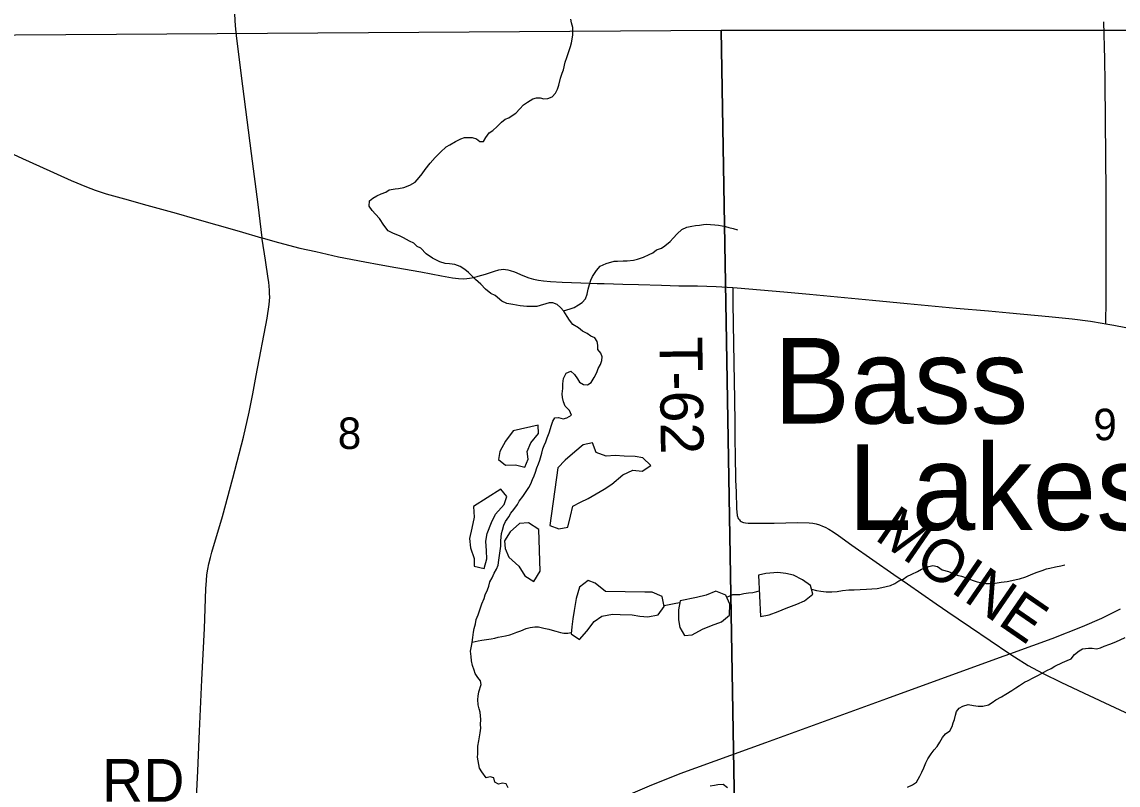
# Model space of a CAD drawing. Extents: x 1985906 to 2360102, y 891258 to 1222054.
# Drawn here: x 2177669 to 2185354, y 1079466 to 1084816 of the extents above; entities that cross this region are included whole.
import ezdxf

# ---------------------------------------------------------------- set-up
doc = ezdxf.new("R2010")
doc.units = 0
for name, color, linetype in [('GM_X_County_Road', 7, 'Continuous'), ('GM_X_Minor_Lake', 7, 'Continuous'), ('GM_X_Minor_Lake_Text', 7, 'Continuous'), ('GM_X_Minor_River', 7, 'Continuous'), ('GM_X_Section', 7, 'Continuous'), ('GM_X_Section_Text', 7, 'Continuous'), ('GM_X_State_Route', 7, 'Continuous'), ('GM_X_Township_Road', 7, 'Continuous'), ('GM_X_Township_Road_Text', 7, 'Continuous')]:
    doc.layers.add(name, color=color, linetype=linetype)

msp = doc.modelspace()

# ---------------------------------------------------------------- linework, layer by layer
at = {"layer": 'GM_X_County_Road'}
for points in [[(2177515.8, 1083930.3), (2177672.8, 1083859.7), (2177791.9, 1083805.8), (2178015.1, 1083705.2), (2178120.6, 1083659.5), (2178182.4, 1083636.4), (2178260.6, 1083611.2), (2178387, 1083574.9), (2178545.3, 1083531.4), (2178750.8, 1083474.3), (2178878.1, 1083438.7), (2179191.5, 1083348), (2179348.7, 1083303.3), (2179352.3, 1083302.4)], [(2179352.3, 1083302.4), (2179443, 1083276), (2179537.7, 1083250.1), (2179617.1, 1083230.1), (2179728.8, 1083206.3), (2179887.9, 1083169.8), (2180073.6, 1083134.1), (2180173.4, 1083115.7), (2180290.3, 1083093.3), (2180464.8, 1083063.3), (2180610.5, 1083035.7), (2180688.1, 1083021.7), (2180730.2, 1083016.2), (2180765.3, 1083014.6), (2180788, 1083016.2), (2180807.9, 1083018.9), (2180837, 1083024.3), (2180868.4, 1083032.9), (2180919.9, 1083048.1), (2180981.7, 1083069.6), (2181012.6, 1083078.6), (2181028.2, 1083081.2), (2181043.8, 1083081.7), (2181059.7, 1083080.4), (2181075.5, 1083077.8), (2181091.1, 1083074.1), (2181121.8, 1083063.9), (2181180.8, 1083038.8), (2181223.4, 1083022.6), (2181256.8, 1083013.4), (2181290.8, 1083005.8), (2181325.4, 1083001), (2181374.1, 1082996.4), (2181456.2, 1082990.9), (2181587.3, 1082986.1), (2181701.7, 1082983), (2181750.7, 1082981.4), (2181881.6, 1082977), (2181991.7, 1082974.9), (2182153.5, 1082970.5), (2182274.4, 1082967), (2182405.5, 1082965.2), (2182536.6, 1082960.7), (2182653.4, 1082953.7)], [(2182653.4, 1082953.7), (2182683.8, 1082951.9), (2183010.7, 1082922.8), (2183190.6, 1082907.3), (2183337.7, 1082893.5), (2183484.7, 1082879.2), (2183631.7, 1082865.5), (2183876.4, 1082841.7), (2184023.3, 1082827.9), (2184218.5, 1082809.6), (2184447, 1082789.8), (2184593.6, 1082776.6), (2184869.7, 1082750.5), (2185032.2, 1082734.4), (2185159.9, 1082717.6), (2185242.4, 1082704.6), (2185268.4, 1082700)], [(2185268.4, 1082700), (2185324.4, 1082690), (2185409.7, 1082674.4), (2185478.7, 1082660.9), (2185556.4, 1082645.2), (2185674.7, 1082620.6), (2185745.8, 1082604.7), (2185805.1, 1082590.1), (2185866.1, 1082576.7), (2185994.2, 1082548.1), (2186090.8, 1082528.3), (2186139.5, 1082520.7), (2186188.5, 1082515.4), (2186233, 1082511.7), (2186270.5, 1082511), (2186493.6, 1082505.2), (2186663.7, 1082502), (2186762.1, 1082501.4), (2186878.3, 1082501.8)]]:
    msp.add_lwpolyline(points, dxfattribs=at)
at = {"layer": 'GM_X_Minor_Lake'}
for points in [[(2181113.9, 1081949.9), (2181060.4, 1081877.3), (2181018.8, 1081804.8), (2181009.3, 1081748.6), (2181059.6, 1081708.8), (2181129.7, 1081711.4), (2181193.9, 1081693.8), (2181217.5, 1081750.2), (2181211.1, 1081804.3), (2181236.7, 1081864.6), (2181290.3, 1081931.2), (2181287.8, 1081989.4)], [(2181287.8, 1081989.4), (2181113.9, 1081949.9)], [(2181369.2, 1081286.1), (2181433.4, 1081262.5), (2181495.4, 1081275), (2181514.9, 1081351.4), (2181532.4, 1081421.7), (2181584.2, 1081448.2), (2181638.1, 1081474.7), (2181695.9, 1081507.2), (2181751.8, 1081539.7), (2181805.6, 1081576.2), (2181881.2, 1081641), (2181951.1, 1081673.6), (2182017.2, 1081666.1), (2182079, 1081706.7), (2182022.5, 1081760.4), (2181968.4, 1081770), (2181892.2, 1081771.4), (2181828.1, 1081777), (2181764.1, 1081772.4), (2181695.8, 1081798), (2181669.3, 1081866), (2181603.3, 1081851.4), (2181545.6, 1081802.9), (2181477.9, 1081744.2), (2181426.2, 1081689.6)], [(2181426.2, 1081689.6), (2181369.2, 1081286.1)], [(2180835.5, 1081418.3), (2180840, 1081344.1), (2180822.6, 1081267.8), (2180807.1, 1081193.5), (2180813.6, 1081129.3), (2180840.2, 1081055.3), (2180840.6, 1081001.2), (2180908.8, 1080983.7), (2180928.3, 1081052), (2180925.9, 1081108.1), (2180921.4, 1081176.3), (2180931, 1081228.5), (2180960.5, 1081307), (2180990.1, 1081365.4), (2181049.6, 1081434), (2181069.3, 1081488.3), (2181026.8, 1081540.1)], [(2181026.8, 1081540.1), (2180835.5, 1081418.3)], [(2181293.3, 1081257.4), (2181220.8, 1081305), (2181156.8, 1081300.5), (2181093.1, 1081241.8), (2181053.5, 1081179.3), (2181058, 1081125.2), (2181082.4, 1081063.2), (2181153, 1081001.6), (2181195.6, 1080933.7), (2181257.9, 1080894.1), (2181301.5, 1080964.6)], [(2181301.5, 1080964.6), (2181293.3, 1081257.4)], [(2181761.1, 1080821.8), (2181688.6, 1080881.4), (2181638.4, 1080901.1), (2181578.7, 1080852.5), (2181555.2, 1080774.1), (2181541.8, 1080689.7), (2181532.2, 1080631.5), (2181524.7, 1080575.3), (2181519, 1080525.1), (2181577.4, 1080487.4), (2181629, 1080544), (2181680.6, 1080612.6), (2181734.4, 1080651.1), (2181810.4, 1080663.7), (2181862.5, 1080662.1), (2181946.6, 1080658.8), (2182000.7, 1080651.2), (2182056.8, 1080645.6), (2182128.8, 1080660.2), (2182172.5, 1080716.7), (2182157.9, 1080786.8), (2182087.6, 1080818.3), (2182035.5, 1080817.9)], [(2182847.9, 1080647.7), (2182907.8, 1080660.2), (2182971.8, 1080682.8), (2183027.7, 1080707.2), (2183101.6, 1080733.9), (2183155.5, 1080756.4), (2183213.2, 1080804.9), (2183198.7, 1080865), (2183142.3, 1080904.7), (2183078, 1080938.3), (2183025.8, 1080949.9), (2182967.7, 1080955.5), (2182885.7, 1080948.8), (2182833.7, 1080936.4)], [(2182833.7, 1080936.4), (2182847.9, 1080647.7)], [(2182035.5, 1080817.9), (2181761.1, 1080821.8)], [(2182284.3, 1080757.6), (2182272.8, 1080693.4), (2182271.3, 1080623.2), (2182281.7, 1080571.1), (2182314.1, 1080515.2), (2182368.2, 1080519.6), (2182440, 1080558.3), (2182503.9, 1080584.9), (2182573.8, 1080609.5), (2182629.5, 1080658), (2182632.9, 1080734.3), (2182604.4, 1080798.2), (2182534.1, 1080825.8), (2182466.2, 1080797.2), (2182398.3, 1080780.6)], [(2182398.3, 1080780.6), (2182284.3, 1080757.6)]]:
    msp.add_lwpolyline(points, dxfattribs=at)
at = {"layer": 'GM_X_Minor_River'}
for points in [[(2180237.2, 1083350.6), (2180206.3, 1083392.2), (2180175.2, 1083437.8), (2180148.5, 1083469.4), (2180123.9, 1083495.1), (2180103.2, 1083524.8), (2180106.5, 1083561.1), (2180130.2, 1083581.6), (2180158.1, 1083596.2), (2180188, 1083610.8), (2180219.9, 1083623.5), (2180243.7, 1083638), (2180285.8, 1083644.9), (2180309.9, 1083647.3), (2180345.9, 1083656.1), (2180387.8, 1083670.9), (2180425.5, 1083693.8), (2180453, 1083726.4), (2180474.7, 1083751), (2180496.2, 1083781.5), (2180531.5, 1083826.4), (2180566.9, 1083865.2), (2180604.3, 1083904.1), (2180643.8, 1083941.1), (2180669.7, 1083953.6), (2180709.4, 1083978.5), (2180745.2, 1083997.3), (2180771.2, 1084005.8), (2180801.3, 1084006.4), (2180825.5, 1084004.8), (2180855.8, 1083995.4), (2180880.3, 1083977.8), (2180904.4, 1083978.2), (2180921.9, 1084004.7), (2180945.4, 1084039.3), (2180971.2, 1084053.8), (2181000.8, 1084082.5), (2181032.4, 1084113.3), (2181058.1, 1084133.9), (2181082, 1084144.4), (2181105.8, 1084160.9), (2181131.6, 1084177.5), (2181159.2, 1084206.1), (2181184.8, 1084234.8), (2181212.6, 1084253.4), (2181250.3, 1084276.2), (2181276.3, 1084284.7), (2181302.4, 1084283.2), (2181328.7, 1084275.7), (2181356.8, 1084280.2), (2181386.7, 1084290.9), (2181410.3, 1084317.4), (2181423.9, 1084343.8), (2181433.4, 1084372.1), (2181444.4, 1084422.6), (2181455.8, 1084456.9), (2181465.4, 1084481.2), (2181478.5, 1084533.8), (2181489.9, 1084566.1), (2181501.2, 1084602.5), (2181514.5, 1084642.9), (2181522.1, 1084669.2), (2181531.1, 1084723.6), (2181532.6, 1084749.8), (2181532, 1084775.9), (2181521.3, 1084809.8), (2181516.8, 1084835.9)], [(2181032, 1081229.8), (2181037.5, 1081254), (2181046.9, 1081288.4), (2181060.5, 1081314.8), (2181084, 1081345.3), (2181097.6, 1081371.7), (2181117.1, 1081398.2), (2181142.6, 1081432.9), (2181156.2, 1081457.2), (2181181.7, 1081487.9), (2181205.1, 1081524.5), (2181222.7, 1081553), (2181236.3, 1081577.3), (2181247.7, 1081607.7), (2181261.3, 1081634.1), (2181270.9, 1081658.4), (2181280.3, 1081690.7), (2181291.8, 1081719.1), (2181299.4, 1081743.3), (2181314.5, 1081791.8), (2181322, 1081822.1), (2181331.6, 1081846.4), (2181341.1, 1081872.7), (2181352.6, 1081901.1), (2181366, 1081935.5), (2181383, 1081990.1), (2181390.6, 1082016.3), (2181406.2, 1082040.7), (2181430.2, 1082043.2), (2181464.6, 1082033.8), (2181490.6, 1082040.3), (2181522.4, 1082059), (2181507.7, 1082090.9), (2181478.9, 1082122.5), (2181466.3, 1082152.4), (2181459.7, 1082182.4), (2181457.2, 1082208.5), (2181460.5, 1082246.7), (2181461.9, 1082278.9), (2181467.2, 1082315.2), (2181484.5, 1082353.7), (2181516.4, 1082368.4), (2181543, 1082344.8), (2181563.6, 1082315), (2181578.2, 1082291.2), (2181606.7, 1082273.6), (2181634.8, 1082272.2), (2181660.6, 1082288.7), (2181682.1, 1082323.3), (2181699.5, 1082357.8), (2181709, 1082386.1), (2181726.5, 1082414.6), (2181736, 1082442.9), (2181737.5, 1082469), (2181727, 1082493), (2181706.4, 1082518.7), (2181705.8, 1082548.8), (2181703.3, 1082574.9), (2181686.7, 1082600.7), (2181658.4, 1082612.2), (2181631.9, 1082631.8), (2181599.4, 1082649.2), (2181570.8, 1082670.8), (2181532.2, 1082694.2), (2181507.5, 1082725.9), (2181490.9, 1082751.7), (2181468, 1082789.4), (2181445.4, 1082815.1), (2181420.9, 1082834.7), (2181390.6, 1082846.2), (2181366.5, 1082845.7), (2181278.5, 1082821.9), (2181210.2, 1082820.6), (2181161.9, 1082825.7), (2181137.6, 1082831.3), (2181111.4, 1082834.8), (2181069.1, 1082842), (2181032.6, 1082859.4), (2180987.6, 1082898.8), (2180957.2, 1082912.2), (2180918.4, 1082943.6), (2180887.6, 1082977.2), (2180848.8, 1083010.6), (2180824.1, 1083036.3), (2180799.6, 1083059.9), (2180775.1, 1083079.6), (2180742.5, 1083101), (2180704.1, 1083114.3), (2180667.8, 1083119.7), (2180637.6, 1083123.1), (2180599.2, 1083134.4), (2180548.4, 1083159.6), (2180503.6, 1083190.9), (2180464.7, 1083230.3), (2180440.3, 1083241.9), (2180417.7, 1083265.6), (2180385.3, 1083279), (2180344.7, 1083302.4), (2180316.3, 1083315.9), (2180273.7, 1083333.2), (2180237.2, 1083350.6)], [(2181466.4, 1082791.3), (2181512, 1082804.3), (2181539.9, 1082814.9), (2181571.7, 1082833.6), (2181597.5, 1082850.1), (2181621.1, 1082874.7), (2181632.6, 1082907.1), (2181639.9, 1082943.4), (2181649.3, 1082975.7), (2181658.8, 1083006.1), (2181668.3, 1083032.3), (2181697.7, 1083073.1), (2181723.2, 1083103.7), (2181765.1, 1083122.6), (2181821, 1083137.8), (2181845.2, 1083138.2), (2181885.3, 1083141), (2181913.4, 1083141.5), (2181957.5, 1083146.4), (2181985.6, 1083153), (2182027.5, 1083167.8), (2182067.3, 1083184.7), (2182093.2, 1083197.2), (2182118.9, 1083217.8), (2182152.9, 1083230.5), (2182176.7, 1083247.1), (2182214.3, 1083275.9), (2182235.9, 1083300.4), (2182263.5, 1083331.1), (2182295.1, 1083359.8), (2182330.9, 1083376.6), (2182367, 1083383.3), (2182391, 1083389.8), (2182419, 1083392.3), (2182447.1, 1083396.9), (2182471.2, 1083397.4), (2182497.4, 1083395.9), (2182527.5, 1083394.4), (2182551.7, 1083390.9), (2182577.9, 1083387.3), (2182602.1, 1083381.8), (2182626.4, 1083374.2), (2182654.7, 1083366.7), (2182685, 1083357.3)], [(2181078.6, 1079446.4), (2181064, 1079474.3), (2181037.7, 1079479.8), (2181009.7, 1079473.2), (2180985.4, 1079486.8), (2180978.8, 1079516.8), (2180952.5, 1079524.4), (2180924.5, 1079517.8), (2180893.5, 1079559.4), (2180876.9, 1079585.2), (2180872.4, 1079611.2), (2180863.4, 1079661.3), (2180864.9, 1079685.4), (2180865.9, 1079737.7), (2180873.2, 1079776), (2180882.2, 1079832.5), (2180885.6, 1079864.7), (2180885.1, 1079890.8), (2180886.4, 1079925), (2180881.4, 1079977.1), (2180874.9, 1080001.1), (2180868.3, 1080029.1), (2180865.6, 1080065.2), (2180867.2, 1080089.4), (2180872.6, 1080119.6), (2180887.7, 1080172.1), (2180885.2, 1080196.2), (2180864.6, 1080219.9), (2180846, 1080247.7), (2180839.5, 1080271.7), (2180828.8, 1080303.6), (2180822.2, 1080337.7), (2180817.6, 1080367.7), (2180814.9, 1080403.8), (2180820.2, 1080440.1), (2180825.7, 1080464.3), (2180831.1, 1080500.6), (2180834.3, 1080538.8), (2180839.9, 1080563.1), (2180849.3, 1080597.4), (2180852.8, 1080625.6), (2180868.2, 1080660), (2180879.6, 1080694.4), (2180892.8, 1080736.9), (2180910.2, 1080773.4), (2180917.7, 1080799.6), (2180933.1, 1080834.1), (2180942.7, 1080860.4), (2180950.1, 1080890.7), (2180965.6, 1080919.1), (2180981.1, 1080951.6), (2180996.6, 1080980), (2181008.1, 1081008.3), (2181013.5, 1081042.6), (2181016.9, 1081074.8), (2181022.3, 1081109.1), (2181025.7, 1081141.3), (2181027, 1081177.5), (2181032, 1081229.8)], [(2183205, 1080839), (2183240.4, 1080830.1), (2183270.7, 1080824.6), (2183308.9, 1080821.3), (2183347.2, 1080820.1), (2183385.3, 1080822.8), (2183423.3, 1080829.6), (2183465.5, 1080834.4), (2183503.6, 1080835.1), (2183545.8, 1080837.9), (2183590, 1080838.8), (2183628.1, 1080841.5), (2183664.2, 1080844.2), (2183698.3, 1080850.9), (2183728.3, 1080857.5), (2183758.3, 1080866.1), (2183788.2, 1080878.8), (2183818, 1080897.4), (2183847.9, 1080910), (2183873.6, 1080928.6), (2183909.5, 1080945.4), (2183947.3, 1080962.2), (2183977.2, 1080978.8), (2184027, 1080997.9), (2184055.1, 1081004.4), (2184087.3, 1080999), (2184121.9, 1080975.6), (2184166.4, 1080962.3), (2184227.2, 1080937.4)], [(2184227.2, 1080937.4), (2184255.5, 1080929.9), (2184295.9, 1080916.6), (2184338.5, 1080899.3), (2184366.8, 1080889.8), (2184427.3, 1080878.9), (2184455.4, 1080879.5), (2184491.5, 1080882.2), (2184535.6, 1080889.1), (2184575.7, 1080893.8), (2184609.8, 1080900.5), (2184639.8, 1080907.1), (2184663.8, 1080911.6), (2184707.7, 1080926.5), (2184755.6, 1080947.5), (2184787.5, 1080958.2), (2184821.4, 1080970.9), (2184851.4, 1080981.5), (2184875.4, 1080986), (2184915.4, 1080994.8), (2184953.4, 1081003.6), (2184981.5, 1081010.1)], [(2182610.9, 1080783.7), (2182654.2, 1080800.8), (2182702.4, 1080801.7), (2182730.4, 1080808.2), (2182762.4, 1080812.9), (2182794.5, 1080815.5), (2182822.6, 1080822.1), (2182839.1, 1080826.6)], [(2182170.9, 1080724.3), (2182207.1, 1080731.2), (2182253.1, 1080740.1), (2182282.1, 1080745.2)], [(2180826.1, 1080466.9), (2180867.7, 1080477.2), (2180893.7, 1080481.7), (2180925.8, 1080486.3), (2180959.9, 1080491), (2180983.9, 1080495.5), (2181007.9, 1080502), (2181033.9, 1080506.5), (2181059.9, 1080513), (2181090, 1080519.6), (2181115.9, 1080528.1), (2181139.8, 1080538.7), (2181167.8, 1080547.2), (2181203.7, 1080564), (2181231.7, 1080570.6), (2181265.7, 1080575.2), (2181291.9, 1080575.7), (2181328.2, 1080566.4), (2181362.5, 1080559), (2181386.8, 1080551.4), (2181413, 1080545.9), (2181445.4, 1080534.5), (2181469.6, 1080530.9), (2181495.7, 1080531.4), (2181520.3, 1080536.4)], [(2184191.5, 1079875.8), (2184199, 1079902.1), (2184206.6, 1079926.3), (2184214, 1079956.6), (2184221.6, 1079980.8), (2184241.2, 1080005.3), (2184265, 1080019.9), (2184303, 1080030.6), (2184341.4, 1080023.3), (2184373.6, 1080019.9), (2184405.8, 1080018.5), (2184445.7, 1080029.3), (2184471.6, 1080043.9), (2184497.4, 1080062.5), (2184537.1, 1080085.3), (2184566.9, 1080104), (2184608.6, 1080128.9), (2184638.4, 1080147.6), (2184662.2, 1080164.1), (2184697.9, 1080186.9), (2184723.8, 1080199.4), (2184759.6, 1080218.2), (2184787.5, 1080230.8), (2184821.3, 1080251.5), (2184855.1, 1080268.3), (2184885, 1080282.9), (2184910.8, 1080299.5), (2184964.6, 1080324.6), (2184998.5, 1080339.3), (2185026.4, 1080351.9), (2185049.9, 1080380.5), (2185081.6, 1080407.2), (2185105.4, 1080421.8), (2185147.5, 1080426.6), (2185173.7, 1080425.1), (2185203.9, 1080421.6), (2185231.9, 1080428.2), (2185255.8, 1080438.7), (2185295.7, 1080453.5), (2185339.6, 1080470.4), (2185403.3, 1080499.8)], [(2183878.1, 1079451.8), (2183914, 1079468.6), (2183941.7, 1079487.2), (2183965.1, 1079527.8), (2183978.6, 1079556.2), (2183992.1, 1079586.6), (2184007.5, 1079621.1), (2184021, 1079649.5), (2184044.4, 1079684.1), (2184064, 1079712.6), (2184085.6, 1079737.1), (2184105.2, 1079765.6), (2184122.6, 1079800.1), (2184144.2, 1079824.6), (2184175.9, 1079847.3), (2184191.5, 1079875.8)], [(2182495.2, 1079461.5), (2182525.3, 1079466.1), (2182549.3, 1079470.6), (2182585.5, 1079471.3), (2182616, 1079449.8)]]:
    msp.add_lwpolyline(points, dxfattribs=at)
at = {"layer": 'GM_X_Section'}
for points in [[(2177268.6, 1084724.1), (2182572.3, 1084758.1), (2182665.5, 1079300.9), (2177360.1, 1079249)], [(2182572.3, 1084758.1), (2187898.2, 1084758.1), (2187896.4, 1079414.3), (2182665.5, 1079300.9)]]:
    msp.add_lwpolyline(points, close=True, dxfattribs=at)
at = {"layer": 'GM_X_State_Route'}
for points in [[(2178886.4, 1079233.9), (2178902.5, 1079566), (2178914.1, 1079844.4), (2178929.2, 1080203.8), (2178948.2, 1080563.4), (2178958.1, 1080841.3), (2178962.4, 1080899.6), (2178966, 1080938.7), (2178972.3, 1080980.4), (2178979.3, 1081017.9), (2178990.4, 1081062.2), (2179001.2, 1081097.8), (2179075.1, 1081349.1), (2179148.1, 1081618.4), (2179221.4, 1081904.4), (2179262.3, 1082080.1), (2179288.4, 1082208.7), (2179311.9, 1082337.5), (2179388.6, 1082739.8), (2179402.6, 1082835.9), (2179406.4, 1082886.2), (2179405.9, 1082911.3), (2179404.6, 1082935.9), (2179399, 1082992.4), (2179395.1, 1083017.2), (2179375.7, 1083146.8), (2179353.5, 1083292.4), (2179352.3, 1083302.4), (2179325.3, 1083536.3), (2179279.1, 1083894.1), (2179218.5, 1084365.7), (2179184.8, 1084625.8), (2179172.6, 1084720.8), (2179165.9, 1084787.8), (2179162.6, 1084870)], [(2184621.4, 1080395.5), (2184891.6, 1080493.5), (2185105.7, 1080576.7), (2185240.8, 1080635.8), (2185372.5, 1080702.2)], [(2179580, 1077606.1), (2180103.9, 1078113.1), (2180380.3, 1078370.4), (2180526.8, 1078502.4), (2180690.9, 1078639.2), (2180859.3, 1078770.8), (2181005.9, 1078876.5), (2181075.7, 1078923.2), (2181170.3, 1078985.5), (2181223.4, 1079018.7), (2181301.3, 1079066.1), (2181366.3, 1079106), (2181523.4, 1079195.5), (2181741.4, 1079310.6), (2181889.2, 1079382.5), (2182070.1, 1079461.2), (2182283.8, 1079546.1), (2182885.7, 1079764.9), (2183734.2, 1080073.7), (2184522.1, 1080359.4)], [(2184522.1, 1080359.4), (2184596.5, 1080386.5), (2184621.4, 1080395.5)]]:
    msp.add_lwpolyline(points, dxfattribs=at)
at = {"layer": 'GM_X_Township_Road'}
for points in [[(2185268.4, 1082700), (2185268.8, 1082717), (2185269.7, 1082751.8), (2185270.2, 1082817.1), (2185271, 1082997.2), (2185270.8, 1083292.3), (2185270.4, 1083456), (2185269.9, 1083619.8), (2185266.8, 1084128.2), (2185264, 1084390.7), (2185261, 1084554.7), (2185254.7, 1084817)], [(2182653.4, 1082953.7), (2182653.5, 1082929.5), (2182654, 1082847.5), (2182655.7, 1082699.9), (2182662.6, 1082289.9), (2182664.6, 1082175.2), (2182667, 1081995.8), (2182668.1, 1081881.2), (2182669.7, 1081782.9), (2182673.2, 1081603), (2182675.6, 1081521.1), (2182678.7, 1081406), (2182683.6, 1081356.5), (2182685.3, 1081348.6), (2182689, 1081340), (2182693.1, 1081332.4), (2182699, 1081325.3), (2182704.4, 1081318.5), (2182712.5, 1081313), (2182721.1, 1081309.8), (2182728.9, 1081307.5), (2182741.6, 1081304.3), (2182759.8, 1081302.9), (2182779.2, 1081302.1), (2182943.7, 1081302.2), (2183107.7, 1081306.3), (2183189, 1081304.3), (2183214.3, 1081301.3), (2183236.7, 1081296.8), (2183259.9, 1081290.9), (2183282.6, 1081282), (2183300.7, 1081273.8), (2183326.2, 1081260.6), (2183356.7, 1081241.1), (2183394.4, 1081216), (2183487.5, 1081148.9), (2183634.8, 1081044.7), (2183782.5, 1080941.4), (2183876.9, 1080876), (2184079.2, 1080736.9), (2184205.1, 1080650.8)], [(2184205.1, 1080650.8), (2184217.5, 1080642.3), (2184232.9, 1080631.7)], [(2184232.9, 1080631.7), (2184320.5, 1080572.6)], [(2184320.5, 1080572.6), (2184596.5, 1080386.5)], [(2184596.5, 1080386.5), (2184627.2, 1080365.6), (2184724.9, 1080305.2), (2184825.6, 1080249.8), (2184957.8, 1080183.9), (2185150.6, 1080093.5), (2185477.3, 1079941.4), (2185789, 1079795.9), (2186176.3, 1079616.4), (2186250.5, 1079581.1), (2186328.1, 1079540.4), (2186420.9, 1079485.9), (2186504.5, 1079435.4), (2186538.6, 1079414.2), (2186566.1, 1079397.1)]]:
    msp.add_lwpolyline(points, dxfattribs=at)

# ---------------------------------------------------------------- texts
at = {"layer": 'GM_X_Minor_Lake_Text'}
for s, rotation, p in [('Bass', 359.98276, (2182939.9, 1082000.7)), ('Lakes', 359.98299, (2183460.8, 1081254.7))]:
    msp.add_text(s, height=600.2, rotation=rotation, dxfattribs=at).set_placement(p)
at = {"layer": 'GM_X_Section_Text'}
for s, p in [('8', (2179883.6, 1081821.9)), ('9', (2185181.2, 1081883.5))]:
    msp.add_text(s, height=221, rotation=0.00001, dxfattribs=at).set_placement(p)
at = {"layer": 'GM_X_Township_Road_Text'}
for s, rotation, p in [('T-62', 270.70827, (2182139.3, 1082608.2)), ('MOINE', 325.44769, (2183639, 1081192)), ('RD', 0.00001, (2178229.2, 1079348.7))]:
    msp.add_text(s, height=300, rotation=rotation, dxfattribs=at).set_placement(p)

doc.saveas('drawing.dxf')
